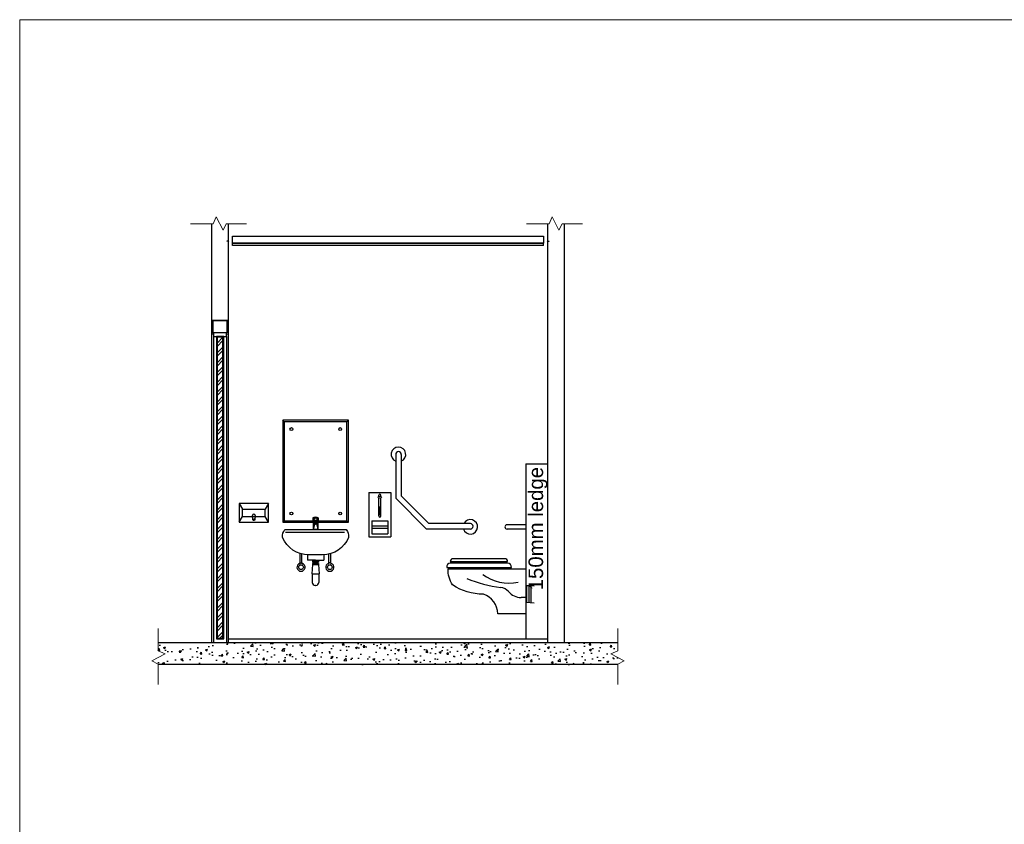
# Model space of a CAD drawing. Header units: millimetres. Extents: x -115474967 to 444143, y -74377 to 241828222.
# Tile 331 of 590: x -132585 to -125829, y 276298 to 281819. Entities that reach past the tile are written whole.
import ezdxf

# ---------------------------------------------------------------- set-up
doc = ezdxf.new("R2010")
doc.units = ezdxf.units.MM
doc.header["$MEASUREMENT"] = 0
doc.linetypes.add('HIDDEN2', pattern=[0.1875, 0.125, -0.0625])
for name, color, linetype in [('0-ELEV.35', 2, 'Continuous'), ('0-HACH', 9, 'Continuous'), ('00-2 Walls', 4, 'Continuous'), ('00-3 Elev 03', 9, 'Continuous'), ('00-6 H-Brickwork', 9, 'Continuous'), ('CEIL-PLAN', 7, 'Continuous'), ('CEIL-SECT', 2, 'Continuous'), ('DOOR', 7, 'Continuous'), ('FITT-SANT', 5, 'Continuous'), ('Sanitary Fittings', 8, 'Continuous'), ('STRU-CONC', 3, 'Continuous'), ('TEXT-50', 2, 'Continuous'), ('TILE', 9, 'Continuous'), ('TILES', 8, 'Continuous')]:
    doc.layers.add(name, color=color, linetype=linetype)
doc.layers.add('0-GEN-GENERAL', color=7, linetype='Continuous', lineweight=25)
doc.layers.add('0_cons_01', color=40, linetype='Continuous', lineweight=0, plot=False)
doc.styles.add('TEXT-50', font='arial.ttf', dxfattribs={"height": 100})

# ---------------------------------------------------------------- blocks, each defined once
blk = doc.blocks.new('B_shadowline')
blk.add_line((-29.6, 0), (-29.6, 12.5))
at = {"color": 9, "linetype": 'HIDDEN2', "ltscale": 0.001}
blk.add_line((-5.9, 28.3), (12, 28.3), dxfattribs=at)
at = {"const_width": 0.836}
blk.add_lwpolyline([(-48.8, -0.9), (-48.8, -1.4, 0.414214), (-47.2, -3), (-29.4, -3, 0.414214), (-27.9, -1.4), (-27.9, 16.3, -0.414214), (-26.3, 17.9), (-3.3, 17.9, 0.414214), (-1.8, 19.5), (-1.8, 37.2, 0.414214), (-3.3, 38.8), (-3.8, 38.8)], format="xyb", dxfattribs=at)
blk = doc.blocks.new('gala 652')
at = {"layer": 'Sanitary Fittings', "color": 4}
for p, q in [((226533.3, 27234.5), (226533.3, 27218.6)), ((226544.7, 27234.5), (226537.7, 27215)), ((226557.8, 27234.5), (226564.8, 27215)), ((226569.2, 27234.5), (226569.2, 27218.6)), ((226569.2, 27218.6), (226533.3, 27218.6)), ((226542.1, 27211.5), (226533.3, 27218.6)), ((226535.1, 27217.9), (226535.1, 27154.2)), ((226545.3, 27197.3), (226535.1, 27154.2)), ((226542.1, 27211.5), (226560.4, 27211.5)), ((226545.3, 27194.3), (226545.3, 27197.3)), ((226557.3, 27194.3), (226557.3, 27197.3)), ((226557.3, 27197.3), (226567.4, 27154.2)), ((226560.4, 27211.5), (226569.2, 27218.6)), ((226567.4, 27217.9), (226567.4, 27154.2)), ((226535.1, 27154.2), (226567.4, 27154.2))]:
    blk.add_line(p, q, dxfattribs=at)
blk.add_circle((226551.3, 27214.2), 2.08, dxfattribs=at)
for centre, radius, start, end in [((226551.3, 27214.5), 26.9, 48.09145, 131.90855), ((226551.3, 27197), 6.01, 3.33975, 176.66025)]:
    blk.add_arc(centre, radius, start, end, dxfattribs=at)
for centre, major_axis, ratio in [((226551.3, 27234.5), (-6.56, 0), 0.197107), ((226551.3, 27194.3), (6, 0), 0.435863)]:
    blk.add_ellipse(centre, major_axis=major_axis, ratio=ratio, dxfattribs=at)

msp = doc.modelspace()

# ---------------------------------------------------------------- hatches: boundary and pattern name
at = {"layer": '0-HACH'}
h = msp.add_hatch(dxfattribs=at)
h.set_pattern_fill('AR-CONC', color=8, scale=20, style=0)
h.set_pattern_definition([(50, (0, 0), (143.452037, -12.550427), [15, -165]), (355, (0, 0), (-27.75027, 150.43843), [12, -132]), (100.451444, (11.95, -1.05), (115.70177, 137.888), [12.74804, -140.22842]), (46.1842, (0, 40), (213.44827, -33.10386), [22.5, -247.5]), (96.635635, (17.79, 37.24), (186.93239, 194.82372), [19.12207, -210.34275]), (351.18416, (0, 40), (186.93239, 194.82372), [18, -198]), (21, (20, 30), (119.38141, -80.52378), [15, -165]), (326, (20, 30), (48.663066, 145.03001), [12, -132]), (71.451445, (29.95, 23.29), (168.044475, 64.50623), [12.74804, -140.22842]), (37.5, (0, 0), (2.431971, 66.578771), [0, -130.4, 0, -134, 0, -132.5]), (7.5, (0, 0), (52.613907, 78.882342), [0, -76.4, 0, -127.4, 0, -50.5]), (327.5, (-44.6, 0), (106.764487, -4.510974), [0, -50, 0, -156, 0, -207]), (317.5, (-64.6, 0), (116.637234, 20.020996), [0, -65, 0, -103.6, 0, -147])])
h.paths.add_polyline_path([(-128481.11743, 277394.21475), (-128481.1182, 277397.53076), (-128436.95541, 277419.00848), (-128528.79783, 277466.77401), (-128481.14055, 277487.5947), (-128481.13723, 277545.219), (-131634.8976, 277545.4004), (-131634.89427, 277487.5947), (-131587.23699, 277466.77401), (-131679.0794, 277419.00848), (-131634.91661, 277397.53076), (-131634.91739, 277394.21475)])
at = {"layer": '00-6 H-Brickwork', "lineweight": 0}
h = msp.add_hatch(dxfattribs=at)
h.set_pattern_fill('ANSI32', color=8, scale=5, angle=360, style=0)
h.set_pattern_definition([(45, (-2031339.555, 3093653.41), (-33.67596045, 33.67596045), []), (45, (-2031317.104, 3093653.41), (-33.67596045, 33.67596045), [])])
h.paths.add_polyline_path([(-131190.48143, 279640.4004), (-131230.48143, 279640.4004), (-131230.48143, 277575.13203), (-131190.48143, 277575.13203)])

# ---------------------------------------------------------------- linework, layer by layer
at = {"color": 4}
for p, q in [((-131255.48143, 279660.4004), (-131257.98144, 279660.4004)), ((-131165.48143, 279660.4004), (-131162.98144, 279660.4004))]:
    msp.add_line(p, q, dxfattribs=at)
for p, q in [((-131255.48143, 279645.4004), (-131255.48143, 277545.37858)), ((-131165.48143, 279645.4004), (-131165.48143, 277545.3734))]:
    msp.add_line(p, q)
msp.add_lwpolyline([(-131190.48143, 279640.4004), (-131230.48143, 279640.4004), (-131230.48143, 277575.13203), (-131190.48143, 277575.13203)], close=True)
for centre in [(-130720.8436, 279010.05732), (-130386.34228, 279010.05732), (-130720.8436, 278430.33942), (-130386.34228, 278430.33942)]:
    msp.add_circle(centre, 10)
for centre, start, end in [((-131257.98144, 279670.4004), 180, 270), ((-131162.98144, 279670.4004), 270, 0)]:
    msp.add_arc(centre, 10, start, end, dxfattribs=at)
at = {"layer": '0-ELEV.35'}
msp.add_lwpolyline([(-130329.74696, 279070.19837), (-130779.74696, 279070.19837), (-130779.74696, 278370.19837), (-130329.74696, 278370.19837)], close=True, dxfattribs=at)
at = {"layer": '0-GEN-GENERAL', "lineweight": 0}
for points in [[(-131028.34499, 280417.80202), (-131168.13838, 280417.83478), (-131189.6161, 280373.67198), (-131237.38163, 280465.5144), (-131258.20232, 280417.85712), (-131412.71974, 280417.84823)], [(-128723.41694, 280417.80202), (-128863.21033, 280417.83478), (-128884.68805, 280373.67198), (-128932.45358, 280465.5144), (-128953.27427, 280417.85712), (-129107.79169, 280417.84823)], [(-131634.94937, 277257.73738), (-131634.91661, 277397.53076), (-131679.0794, 277419.00848), (-131587.23699, 277466.77401), (-131634.89427, 277487.5947), (-131634.90316, 277642.11213)], [(-128481.08545, 277257.73738), (-128481.1182, 277397.53076), (-128436.95541, 277419.00848), (-128528.79783, 277466.77401), (-128481.14055, 277487.5947), (-128481.13166, 277642.11213)]]:
    msp.add_lwpolyline(points, dxfattribs=at)
at = {"layer": '00-2 Walls'}
for p, q in [((-131267.85433, 277545.4004, 0), (-131268.01955, 280417.85655)), ((-131152.98143, 277545.4004, 0), (-131152.98143, 280417.83122)), ((-128963.05338, 280417.85656), (-128963.05338, 277545.24672)), ((-128848.05338, 277545.24011), (-128848.05338, 280417.83122)), ((-131152.98143, 279755.23757), (-131267.98143, 279755.23757)), ((-129113.05338, 278770.4004), (-128963.05338, 278770.4004)), ((-129113.05338, 278770.4004), (-129113.05338, 277570.4004))]:
    msp.add_line(p, q, dxfattribs=at)
at = {"layer": '00-3 Elev 03'}
msp.add_line((-131152.98143, 277570.4004), (-128963.05338, 277570.4004), dxfattribs=at)
at = {"layer": '0_cons_01'}
msp.add_lwpolyline([(-132585.44978, 270777.45941), (-115782.92641, 270777.45941), (-115782.92641, 281818.67803), (-132585.44978, 281818.67803)], close=True, dxfattribs=at)
at = {"layer": 'CEIL-PLAN'}
for p, q in [((-131125.17463, 280285.9004), (-131125.17463, 280332.9004)), ((-131125.17463, 280332.9004), (-128990.86018, 280332.9004)), ((-128990.86018, 280332.9004), (-128990.86018, 280285.9004)), ((-128990.86018, 280285.9004), (-131125.17463, 280285.9004))]:
    msp.add_line(p, q, dxfattribs=at)
at = {"layer": 'CEIL-SECT', "color": 7, "ltscale": 0.25}
for p, q in [((-128990.86018, 280282.9004), (-131125.17463, 280282.9004)), ((-128990.86018, 280270.4004), (-131125.17463, 280270.4004))]:
    msp.add_line(p, q, dxfattribs=at)
at = {"layer": 'DOOR', "color": 4}
for points in [[(-131165.48143, 279670.4004), (-131255.48143, 279670.4004), (-131255.48143, 279645.4004), (-131165.48143, 279645.4004)], [(-131185.48143, 279645.4004), (-131235.48143, 279645.4004), (-131235.48143, 277570.63203), (-131185.48143, 277570.63203)]]:
    msp.add_lwpolyline(points, close=True, dxfattribs=at)
at = {"layer": 'FITT-SANT', "linetype": 'Continuous'}
msp.add_line((-130761.31541, 278302.4763), (-130357.58697, 278302.4763), dxfattribs=at)
msp.add_line((-130761.31541, 278302.4763), (-130357.58697, 278302.4763), dxfattribs=at)
at = {"layer": 'FITT-SANT', "color": 9}
for p, q in [((-130661.73378, 278092.59735), (-130661.73378, 278155.6931)), ((-130661.73378, 278092.59735), (-130661.73378, 278155.6931)), ((-130648.23378, 278092.59735), (-130648.23378, 278151.80957)), ((-130648.23378, 278092.59735), (-130648.23378, 278151.80957)), ((-130610.98378, 278146.20206), (-130610.98378, 278110.11979)), ((-130610.98378, 278146.20206), (-130610.98378, 278110.11979)), ((-130554.98378, 278110.11979), (-130610.98378, 278110.11979)), ((-130554.98378, 278110.11979), (-130610.98378, 278110.11979)), ((-130575.98378, 278110.11979), (-130575.98378, 278103.11979)), ((-130575.98378, 278110.11979), (-130533.98378, 278110.11979)), ((-130575.98378, 278110.11979), (-130575.98378, 278103.11979)), ((-130575.98378, 278110.11979), (-130533.98378, 278110.11979)), ((-130575.98378, 278110.11979), (-130575.98378, 278103.11979)), ((-130575.98378, 278110.11979), (-130533.98378, 278110.11979)), ((-130575.98378, 278110.11979), (-130575.98378, 278103.11979)), ((-130575.98378, 278110.11979), (-130533.98378, 278110.11979)), ((-130575.98378, 278103.11979), (-130575.98378, 278096.11979)), ((-130533.98378, 278103.11979), (-130575.98378, 278103.11979)), ((-130533.98378, 278103.11979), (-130575.98378, 278103.11979)), ((-130575.98378, 278103.11979), (-130575.98378, 278096.11979)), ((-130533.98378, 278103.11979), (-130575.98378, 278103.11979)), ((-130533.98378, 278103.11979), (-130575.98378, 278103.11979)), ((-130566.66828, 278110.11979), (-130566.66828, 278103.11979)), ((-130566.66828, 278110.11979), (-130566.66828, 278103.11979)), ((-130566.66828, 278110.11979), (-130566.66828, 278103.11979)), ((-130566.66828, 278110.11979), (-130566.66828, 278103.11979)), ((-130554.98378, 278110.11979), (-130498.98378, 278110.11979)), ((-130554.98378, 278110.11979), (-130498.98378, 278110.11979)), ((-130543.29929, 278110.11979), (-130543.29929, 278103.11979)), ((-130543.29929, 278110.11979), (-130543.29929, 278103.11979)), ((-130543.29929, 278110.11979), (-130543.29929, 278103.11979)), ((-130543.29929, 278110.11979), (-130543.29929, 278103.11979)), ((-130533.98378, 278110.11979), (-130533.98378, 278103.11979)), ((-130533.98378, 278110.11979), (-130533.98378, 278103.11979)), ((-130533.98378, 278110.11979), (-130533.98378, 278103.11979)), ((-130533.98378, 278110.11979), (-130533.98378, 278103.11979)), ((-130533.98378, 278103.11979), (-130533.98378, 278096.11979)), ((-130533.98378, 278103.11979), (-130533.98378, 278096.11979)), ((-130498.98378, 278146.37214), (-130498.98378, 278110.11979)), ((-130498.98378, 278146.37214), (-130498.98378, 278110.11979)), ((-130464.06226, 278092.59735), (-130464.06226, 278151.04992)), ((-130464.06226, 278092.59735), (-130464.06226, 278151.04992)), ((-130450.56226, 278092.59735), (-130450.56226, 278154.94779)), ((-130450.56226, 278092.59735), (-130450.56226, 278154.94779)), ((-130661.73378, 278092.59735), (-130648.23378, 278092.59735)), ((-130661.73378, 278092.59735), (-130648.23378, 278092.59735)), ((-130575.92067, 278081.27714), (-130579.91427, 278017.11979)), ((-130575.92067, 278081.27714), (-130579.91427, 278017.11979)), ((-130575.98378, 278096.11979), (-130533.98378, 278096.11979)), ((-130575.98378, 278096.11979), (-130533.98378, 278096.11979)), ((-130575.92067, 278088.27714), (-130575.92067, 278081.27714)), ((-130575.92067, 278088.27714), (-130533.92067, 278088.27714)), ((-130575.92067, 278088.27714), (-130575.92067, 278081.27714)), ((-130575.92067, 278088.27714), (-130533.92067, 278088.27714)), ((-130575.92067, 278081.27714), (-130533.92067, 278081.27714)), ((-130533.92067, 278081.27714), (-130575.92067, 278081.27714)), ((-130575.92067, 278081.27714), (-130533.92067, 278081.27714)), ((-130533.92067, 278081.27714), (-130575.92067, 278081.27714)), ((-130570.98378, 278096.11979), (-130570.98378, 278088.27714)), ((-130570.98378, 278096.11979), (-130570.98378, 278088.27714)), ((-130566.60517, 278088.27714), (-130566.60517, 278081.27714)), ((-130566.60517, 278088.27714), (-130566.60517, 278081.27714)), ((-130543.3624, 278088.27714), (-130543.3624, 278081.27714)), ((-130543.3624, 278088.27714), (-130543.3624, 278081.27714)), ((-130538.98378, 278096.11979), (-130538.98378, 278088.27714)), ((-130538.98378, 278096.11979), (-130538.98378, 278088.27714)), ((-130533.92067, 278088.27714), (-130533.92067, 278081.27714)), ((-130533.92067, 278088.27714), (-130533.92067, 278081.27714)), ((-130533.92067, 278081.27714), (-130529.92707, 278017.11979)), ((-130533.92067, 278081.27714), (-130529.92707, 278017.11979)), ((-130450.56226, 278092.59735), (-130464.06226, 278092.59735)), ((-130450.56226, 278092.59735), (-130464.06226, 278092.59735)), ((-130579.97738, 278017.11979), (-130529.99018, 278017.11979)), ((-130579.97738, 278017.11979), (-130529.99018, 278017.11979)), ((-130577.41427, 278017.11979), (-130577.41427, 277958.11979)), ((-130577.41427, 278017.11979), (-130577.41427, 277958.11979)), ((-130532.42707, 278017.11979), (-130532.42707, 277958.11979)), ((-130532.42707, 278017.11979), (-130532.42707, 277958.11979)), ((-130553.49018, 277937.11979), (-130556.47738, 277937.11979)), ((-130553.49018, 277937.11979), (-130556.47738, 277937.11979))]:
    msp.add_line(p, q, dxfattribs=at)
at = {"layer": 'FITT-SANT', "linetype": 'Continuous'}
msp.add_lwpolyline([(-130765.90593, 278319.90218), (-130554.98378, 278320.4004), (-130344.06164, 278319.90218, -0.1960692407), (-130328.3739, 278266.65066, -0.3000500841), (-130506.73225, 278146.02183), (-130554.98378, 278146.02183), (-130603.23532, 278146.02183, -0.3000500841), (-130781.59367, 278266.65066, -0.1960692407)], format="xyb", close=True, dxfattribs=at)
msp.add_lwpolyline([(-130765.90593, 278319.90218), (-130554.98378, 278320.4004), (-130344.06164, 278319.90218, -0.1960692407), (-130328.3739, 278266.65066, -0.3000500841), (-130506.73225, 278146.02183), (-130554.98378, 278146.02183), (-130603.23532, 278146.02183, -0.3000500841), (-130781.59367, 278266.65066, -0.1960692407)], format="xyb", close=True, dxfattribs=at)
at = {"layer": 'FITT-SANT', "color": 9}
for centre in [(-130654.98378, 278062.09089), (-130654.98378, 278062.09089), (-130457.31226, 278062.09089), (-130457.31226, 278062.09089)]:
    msp.add_circle(centre, 16, dxfattribs=at)
for centre, radius, start, end in [((-130654.98378, 278062.09089), 28, 109.440551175, 70.559448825), ((-130654.98378, 278062.09089), 28, 109.440551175, 70.559448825), ((-130653.51894, 278084.59735), 11.46663, 135.75912071, 224.24087929), ((-130653.51894, 278084.59735), 11.46663, 135.75912071, 224.24087929), ((-130656.44863, 278084.59735), 11.46663, 315.75912071, 44.24087929), ((-130656.44863, 278084.59735), 11.46663, 315.75912071, 44.24087929), ((-130457.31226, 278062.09089), 28, 109.440551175, 70.559448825), ((-130457.31226, 278062.09089), 28, 109.440551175, 70.559448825), ((-130455.84741, 278084.59735), 11.46663, 135.75912071, 224.24087929), ((-130455.84741, 278084.59735), 11.46663, 135.75912071, 224.24087929), ((-130458.7771, 278084.59735), 11.46663, 315.75912071, 44.24087929), ((-130458.7771, 278084.59735), 11.46663, 315.75912071, 44.24087929), ((-130556.41427, 277958.11979), 21, 180, 270), ((-130556.41427, 277958.11979), 21, 180, 270), ((-130553.42707, 277958.11979), 21, 270, 0), ((-130553.42707, 277958.11979), 21, 270, 0)]:
    msp.add_arc(centre, radius, start, end, dxfattribs=at)
at = {"layer": 'Sanitary Fittings', "color": 4}
for p, q in [((-130005.18542, 278835.83943), (-130005.18542, 278535.83943)), ((-129967.18542, 278835.83943), (-129967.18542, 278551.57955)), ((-130189.8671, 278574.4004), (-130189.8671, 278270.4004)), ((-130189.8671, 278574.4004), (-130037.8671, 278574.4004)), ((-130037.8671, 278574.4004), (-130037.8671, 278270.4004)), ((-130005.18542, 278535.83943), (-129793.05338, 278323.7074)), ((-129967.18542, 278551.57955), (-129777.31327, 278361.7074)), ((-130168.8671, 278380.4004), (-130168.8671, 278290.4004)), ((-130168.8671, 278380.4004), (-130058.8671, 278380.4004)), ((-130058.8671, 278380.4004), (-130058.8671, 278290.4004)), ((-130058.8671, 278342.9004), (-130168.8671, 278342.9004)), ((-130058.8671, 278327.9004), (-130168.8671, 278327.9004)), ((-129493.05338, 278323.7074), (-129793.05338, 278323.7074)), ((-129493.05338, 278361.7074), (-129777.31327, 278361.7074)), ((-129113.05338, 278353.7074), (-129240.94852, 278353.7074)), ((-129113.05338, 278323.7074), (-129240.94852, 278323.7074)), ((-130189.8671, 278270.4004), (-130037.8671, 278270.4004)), ((-130168.8671, 278290.4004), (-130058.8671, 278290.4004)), ((-129113.05338, 277936.01284), (-129075.34212, 277936.01284)), ((-129105.34212, 277818.78796), (-129105.34212, 277936.01284)), ((-129090.34212, 277818.78796), (-129090.34212, 277936.01284)), ((-129075.34212, 277936.01284), (-129055.55338, 277934.23365)), ((-129075.34212, 277818.78796), (-129075.34212, 277936.01284)), ((-129113.05338, 277854.45749), (-129145.0988, 277854.45749)), ((-129113.05338, 277822.17855), (-129055.55338, 277817.00877))]:
    msp.add_line(p, q, dxfattribs=at)
at = {"layer": 'Sanitary Fittings', "color": 8}
for p, q in [((-130121.36758, 278547.4631), (-130121.36758, 278555.72359)), ((-130121.36758, 278413.42308), (-130121.36758, 278536.63279)), ((-130106.36662, 278547.4631), (-130106.36662, 278555.72359)), ((-130106.36662, 278413.42308), (-130106.36662, 278536.63279)), ((-130118.8671, 278468.51766), (-130118.8671, 278428.90308)), ((-130108.8671, 278468.51766), (-130108.8671, 278428.90308))]:
    msp.add_line(p, q, dxfattribs=at)
at = {"layer": 'Sanitary Fittings', "color": 4}
for points in [[(-131078.80487, 278370.19837), (-130878.80487, 278370.19837), (-130878.80487, 278500.19837), (-131078.80487, 278500.19837), (-131078.80487, 278370.19837)], [(-131078.80487, 278500.19837), (-131056.00256, 278461.17878)], [(-131056.00256, 278409.21796), (-131056.00256, 278461.17878)], [(-131056.00256, 278461.17878), (-130901.60718, 278461.17878)], [(-130878.80487, 278500.19837), (-130901.60718, 278461.17878)], [(-130901.60718, 278409.21796), (-130901.60718, 278461.17878)], [(-131078.80487, 278370.19837), (-131056.00256, 278409.21796)], [(-131056.00256, 278409.21796), (-130901.60718, 278409.21796)], [(-130984.95912, 278387.98403), (-130988.57441, 278415.96249)], [(-130969.03533, 278415.96249), (-130972.65061, 278387.98403)], [(-130878.80487, 278370.19837), (-130901.60718, 278409.21796)]]:
    msp.add_lwpolyline(points, dxfattribs=at)
for points in [[(-129237.04038, 278100.4004, 0.4142135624), (-129257.04038, 278120.4004), (-129611.38574, 278120.4004, 0.4142135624), (-129631.38574, 278100.4004), (-129237.04038, 278100.4004)], [(-129210.07134, 278060.4004, 0.3351292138), (-129237.04038, 278090.4004), (-129631.38574, 278090.4004, 0.3892426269), (-129654.99833, 278060.4004), (-129210.07134, 278060.4004)], [(-129644.92634, 278050.4004), (-129113.05338, 278050.4004), (-129113.05338, 277743.16277), (-129304.06084, 277743.16277, 0.3084342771), (-129403.18658, 277877.4004, -0.1524659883), (-129615.0361, 277940.19838, -0.1690049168), (-129644.92634, 278050.4004)]]:
    msp.add_lwpolyline(points, format="xyb", dxfattribs=at)
msp.add_circle((-130978.80487, 278387.98403), 6.15426, dxfattribs=at)
for centre, radius, start, end in [((-129986.18542, 278835.83943), 50, 292.333682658, 247.666317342), ((-129986.18542, 278835.83943), 19, 0, 180), ((-130978.80487, 278415.96249), 9.76954, 0, 180), ((-129493.05338, 278338.7074), 50, 197.457603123, 152.6128925), ((-129493.05338, 278342.7074), 19, 270, 90), ((-129240.94852, 278338.7074), 15, 90, 270), ((-129171.7948, 278836.95449), 920.179, 247.939989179, 262.944767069), ((-129228.11776, 278249.64139), 297.13563, 232.774460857, 282.144328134), ((-129295.10023, 277840.65332), 83.7235, 40.017244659, 82.944767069), ((-129145.0988, 277966.59642), 112.13893, 220.017244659, 270)]:
    msp.add_arc(centre, radius, start, end, dxfattribs=at)
at = {"layer": 'Sanitary Fittings', "color": 8}
for centre, radius, start, end in [((-130113.8671, 278555.72359), 7.50048, 0, 180), ((-130113.8671, 278468.63505), 5.00138, 358.65500415, 181.34499585), ((-130113.8671, 278413.42308), 7.50048, 180, 0), ((-130113.8671, 278429.02048), 5.00138, 178.65500415, 1.34499585)]:
    msp.add_arc(centre, radius, start, end, dxfattribs=at)
at = {"layer": 'Sanitary Fittings', "color": 4}
msp.add_ellipse((-130113.8671, 278542.04794), major_axis=(-11.9425, 0), ratio=0.582691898, dxfattribs=at)
at = {"layer": 'STRU-CONC', "color": 3}
for p, q in [((-131634.8976, 277545.4004), (-128481.13723, 277545.219)), ((-128481.11743, 277394.21475), (-131634.91739, 277394.21475))]:
    msp.add_line(p, q, dxfattribs=at)
msp.add_lwpolyline([(-131257.98143, 279755.23757), (-131162.98143, 279755.23757), (-131162.98143, 279670.23757), (-131257.98143, 279670.23757)], close=True, dxfattribs=at)
at = {"layer": 'TILE', "color": 8}
for p, q in [((-130769.74696, 279060.19837), (-130779.74696, 279070.19837)), ((-130339.74696, 279060.19837), (-130329.74696, 279070.19837)), ((-130769.74696, 278380.19837), (-130779.74696, 278370.19837)), ((-130339.74696, 278380.19837), (-130329.74696, 278370.19837))]:
    msp.add_line(p, q, dxfattribs=at)
msp.add_lwpolyline([(-130339.74696, 279060.19837), (-130769.74696, 279060.19837), (-130769.74696, 278380.19837), (-130339.74696, 278380.19837)], close=True, dxfattribs=at)
at = {"layer": 'TILES'}
for p, q in [((-129584.7387, 278090.4004), (-129584.7387, 278100.4004)), ((-129584.7387, 278050.4004), (-129584.7387, 278060.4004))]:
    msp.add_line(p, q, dxfattribs=at)

# ---------------------------------------------------------------- block references
at = {"layer": 'CEIL-SECT', "ltscale": 0.25, "xscale": -1}
msp.add_blockref('B_shadowline', (-131154.74135, 280270.4004), dxfattribs=at)
at = {"layer": 'CEIL-SECT', "ltscale": 0.25}
msp.add_blockref('B_shadowline', (-128961.29347, 280270.4004), dxfattribs=at)
at = {"layer": 'Sanitary Fittings', "xscale": -1}
msp.add_blockref('gala 652', (95996.29555, 251166.23699), dxfattribs=at)
msp.add_blockref('gala 652', (95996.29555, 251166.23699), dxfattribs=at)

# ---------------------------------------------------------------- texts
at = {"layer": 'TEXT-50', "linetype": 'Continuous', "lineweight": 0, "insert": (-128963.74838, 278749.96005), "char_height": 100, "width": 985.0224478, "attachment_point": 9, "rotation": 90, "line_spacing_factor": 0.938532, "style": 'TEXT-50'}
msp.add_mtext('150mm ledge', dxfattribs=at)

doc.saveas('drawing.dxf')
